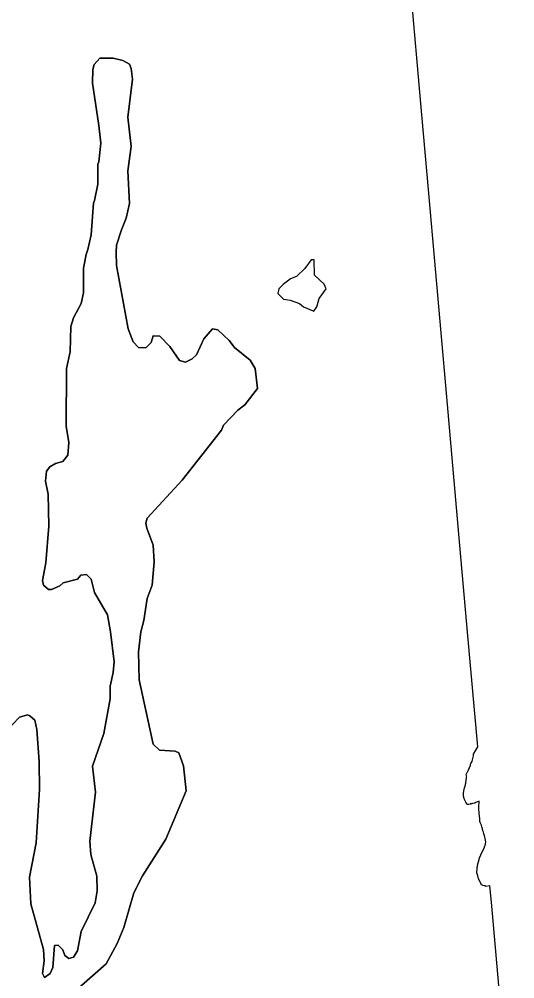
# Model space of a CAD drawing. Extents: x 642515 to 647219, y 6080136 to 6084356.
# Drawn here: x 645131.44 to 645142.93, y 6081051.75 to 6081074 of the extents above; entities that cross this region are included whole.
import ezdxf

# ---------------------------------------------------------------- set-up
doc = ezdxf.new("R2010")
doc.units = 0
doc.layers.add('Level 63', color=7, linetype='Continuous')

msp = doc.modelspace()

# ---------------------------------------------------------------- linework, layer by layer
at = {"layer": 'Level 63'}
for points in [[(645140.779, 6081071.783), (645140.506, 6081074.871)], [(645131.12, 6081057.48), (645131.45, 6081057.82), (645131.63, 6081057.87), (645131.69, 6081057.85), (645131.8, 6081057.75), (645131.85, 6081057.53), (645131.9, 6081056.79), (645131.91, 6081056.14), (645131.83, 6081054.9), (645131.68, 6081054.11), (645131.71, 6081053.49), (645132, 6081052.43), (645132.02, 6081052.17), (645131.98, 6081051.87), (645132.03, 6081051.78), (645132.16, 6081051.87), (645132.22, 6081052.01), (645132.26, 6081052.52), (645132.34, 6081052.53), (645132.45, 6081052.42), (645132.5, 6081052.29), (645132.59, 6081052.22), (645132.7, 6081052.25), (645132.79, 6081052.4), (645132.88, 6081052.85), (645133.2, 6081053.51), (645133.25, 6081053.79), (645133.24, 6081054.13), (645133.1, 6081054.63), (645133.08, 6081054.94), (645133.21, 6081056.08), (645133.14, 6081056.68), (645133.4, 6081057.44), (645133.55, 6081058.24), (645133.55, 6081058.54), (645133.62, 6081058.85), (645133.64, 6081059.1), (645133.56, 6081059.8), (645133.49, 6081060.19), (645133.19, 6081060.71), (645133.11, 6081061.02), (645133, 6081061.13), (645132.87, 6081061.11), (645132.79, 6081061.02), (645132.46, 6081060.93), (645132.38, 6081060.86), (645132.19, 6081060.78), (645132.12, 6081060.78), (645132, 6081060.88), (645131.98, 6081060.99), (645132.06, 6081061.4), (645132.13, 6081062.25), (645132.11, 6081062.99), (645132.05, 6081063.29), (645132.07, 6081063.52), (645132.15, 6081063.62), (645132.28, 6081063.7), (645132.45, 6081063.75), (645132.57, 6081063.89), (645132.59, 6081064.19), (645132.53, 6081064.57), (645132.54, 6081065.9), (645132.62, 6081066.29), (645132.64, 6081066.88), (645132.7, 6081067.08), (645132.88, 6081067.41), (645132.93, 6081067.66), (645132.93, 6081068.23), (645132.99, 6081068.55), (645133.03, 6081068.66), (645133.11, 6081069), (645133.16, 6081069.74), (645133.19, 6081069.8), (645133.26, 6081070.18), (645133.26, 6081070.64), (645133.29, 6081070.7), (645133.33, 6081071.13), (645133.29, 6081071.54), (645133.14, 6081072.52), (645133.15, 6081072.84), (645133.18, 6081072.95), (645133.31, 6081073.1), (645133.62, 6081073.1), (645133.84, 6081073.05), (645134, 6081072.96), (645134.04, 6081072.86), (645134.07, 6081072.61), (645133.96, 6081071.73), (645134.04, 6081071.05), (645133.96, 6081070.49), (645134, 6081069.73), (645133.92, 6081069.39), (645133.81, 6081069.12), (645133.7, 6081068.76), (645133.69, 6081068.6), (645133.7, 6081068.29), (645133.97, 6081066.82)], [(645133.81, 6081069.12), (645133.92, 6081069.39), (645134, 6081069.73), (645133.96, 6081070.49), (645134.04, 6081071.05), (645133.96, 6081071.73), (645134.07, 6081072.61), (645134.04, 6081072.86), (645134, 6081072.96), (645133.84, 6081073.05), (645133.62, 6081073.1), (645133.31, 6081073.1), (645133.18, 6081072.95), (645133.15, 6081072.84), (645133.14, 6081072.52), (645133.29, 6081071.54), (645133.33, 6081071.13), (645133.29, 6081070.7), (645133.26, 6081070.64), (645133.26, 6081070.18), (645133.19, 6081069.8), (645133.16, 6081069.74), (645133.11, 6081069), (645133.03, 6081068.66), (645132.99, 6081068.55), (645132.93, 6081068.23), (645132.93, 6081067.66), (645132.88, 6081067.41), (645132.7, 6081067.08), (645132.64, 6081066.88), (645132.62, 6081066.29), (645132.54, 6081065.9), (645132.53, 6081064.57), (645132.59, 6081064.19), (645132.57, 6081063.89), (645132.45, 6081063.75), (645132.28, 6081063.7), (645132.15, 6081063.62), (645132.07, 6081063.52), (645132.05, 6081063.29), (645132.11, 6081062.99), (645132.13, 6081062.25), (645132.06, 6081061.4), (645131.98, 6081060.99), (645132, 6081060.88), (645132.12, 6081060.78), (645132.19, 6081060.78), (645132.38, 6081060.86), (645132.46, 6081060.93), (645132.79, 6081061.02), (645132.87, 6081061.11), (645133, 6081061.13), (645133.11, 6081061.02), (645133.19, 6081060.71), (645133.49, 6081060.19), (645133.56, 6081059.8), (645133.64, 6081059.1), (645133.62, 6081058.85), (645133.55, 6081058.54), (645133.55, 6081058.24), (645133.4, 6081057.44), (645133.14, 6081056.68), (645133.21, 6081056.08), (645133.08, 6081054.94), (645133.1, 6081054.63), (645133.24, 6081054.13), (645133.25, 6081053.79), (645133.2, 6081053.51), (645132.88, 6081052.85), (645132.79, 6081052.4), (645132.7, 6081052.25), (645132.59, 6081052.22), (645132.5, 6081052.29), (645132.45, 6081052.42), (645132.34, 6081052.53), (645132.26, 6081052.52), (645132.22, 6081052.01), (645132.16, 6081051.87), (645132.03, 6081051.78), (645131.98, 6081051.87), (645132.02, 6081052.17), (645132, 6081052.43), (645131.71, 6081053.49), (645131.68, 6081054.11), (645131.83, 6081054.9), (645131.91, 6081056.14), (645131.9, 6081056.79), (645131.85, 6081057.53), (645131.8, 6081057.75), (645131.69, 6081057.85), (645131.63, 6081057.87), (645131.45, 6081057.82), (645131.12, 6081057.48)], [(645140.901, 6081070.402), (645140.779, 6081071.783)], [(645141.349, 6081065.331), (645140.901, 6081070.402)], [(645132.57, 6081051.32), (645133.46, 6081052.1), (645133.71, 6081052.57), (645133.87, 6081052.94), (645134.1, 6081053.74), (645134.3, 6081054.14), (645134.84, 6081054.99), (645135.31, 6081056.11), (645135.25, 6081056.69), (645135.14, 6081056.99), (645135.06, 6081057.03), (645134.69, 6081057.05), (645134.55, 6081057.19), (645134.22, 6081058.68), (645134.21, 6081059.33), (645134.26, 6081059.8), (645134.33, 6081060.06), (645134.41, 6081060.57), (645134.52, 6081060.88), (645134.57, 6081061.42), (645134.55, 6081061.81), (645134.4, 6081062.2), (645134.38, 6081062.32), (645134.41, 6081062.43), (645135.22, 6081063.31), (645136.13, 6081064.47), (645136.18, 6081064.59), (645136.51, 6081064.94), (645136.67, 6081065.06), (645136.97, 6081065.44), (645136.91, 6081065.9), (645136.8, 6081066.1), (645136.43, 6081066.39), (645136.31, 6081066.55), (645136.05, 6081066.8), (645135.92, 6081066.82), (645135.72, 6081066.59), (645135.55, 6081066.22), (645135.45, 6081066.13), (645135.3, 6081066.05), (645135.16, 6081066.09), (645134.93, 6081066.41), (645134.7, 6081066.65), (645134.55, 6081066.66), (645134.5, 6081066.51), (645134.38, 6081066.38), (645134.21, 6081066.39), (645134.08, 6081066.52), (645133.97, 6081066.82), (645133.7, 6081068.29), (645133.69, 6081068.6), (645133.7, 6081068.76), (645133.81, 6081069.12)], [(645138.28, 6081068.42), (645138.21, 6081068.42), (645138.06, 6081068.22), (645137.87, 6081068.04), (645137.73, 6081067.98), (645137.56, 6081067.85), (645137.46, 6081067.75), (645137.44, 6081067.64), (645137.57, 6081067.51), (645137.72, 6081067.49), (645137.94, 6081067.41), (645138.03, 6081067.33), (645138.27, 6081067.23), (645138.34, 6081067.33), (645138.4, 6081067.53), (645138.56, 6081067.75), (645138.51, 6081067.86), (645138.29, 6081068.07), (645138.28, 6081068.42)], [(645138.29, 6081068.07), (645138.28, 6081068.42), (645138.21, 6081068.42), (645138.06, 6081068.22), (645137.87, 6081068.04), (645137.73, 6081067.98), (645137.56, 6081067.85), (645137.46, 6081067.75), (645137.44, 6081067.64), (645137.57, 6081067.51), (645137.72, 6081067.49), (645137.94, 6081067.41), (645138.03, 6081067.33), (645138.27, 6081067.23), (645138.34, 6081067.33), (645138.4, 6081067.53), (645138.56, 6081067.75), (645138.51, 6081067.86), (645138.29, 6081068.07)], [(645133.97, 6081066.82), (645134.08, 6081066.52), (645134.21, 6081066.39), (645134.38, 6081066.38), (645134.5, 6081066.51), (645134.55, 6081066.66), (645134.7, 6081066.65), (645134.93, 6081066.41), (645135.16, 6081066.09), (645135.3, 6081066.05), (645135.45, 6081066.13), (645135.55, 6081066.22), (645135.72, 6081066.59), (645135.92, 6081066.82), (645136.05, 6081066.8), (645136.31, 6081066.55), (645136.43, 6081066.39), (645136.8, 6081066.1), (645136.91, 6081065.9), (645136.97, 6081065.44), (645136.67, 6081065.06), (645136.51, 6081064.94), (645136.18, 6081064.59), (645136.13, 6081064.47), (645135.22, 6081063.31), (645134.41, 6081062.43), (645134.38, 6081062.32), (645134.4, 6081062.2), (645134.55, 6081061.81), (645134.57, 6081061.42), (645134.52, 6081060.88), (645134.41, 6081060.57), (645134.33, 6081060.06), (645134.26, 6081059.8), (645134.21, 6081059.33), (645134.22, 6081058.68), (645134.55, 6081057.19), (645134.69, 6081057.05), (645135.06, 6081057.03), (645135.14, 6081056.99), (645135.25, 6081056.69), (645135.31, 6081056.11), (645134.84, 6081054.99), (645134.3, 6081054.14), (645134.1, 6081053.74), (645133.87, 6081052.94), (645133.71, 6081052.57), (645133.46, 6081052.1)], [(645141.66, 6081061.802), (645141.349, 6081065.331)], [(645141.846, 6081059.7), (645141.66, 6081061.802)], [(645142.073, 6081057.127), (645141.846, 6081059.7)], [(645142.101, 6081055.728), (645142.105, 6081055.873), (645142.029, 6081055.839), (645142.024, 6081055.837), (645142.003, 6081055.825), (645141.993, 6081055.822), (645141.953, 6081055.812), (645141.943, 6081055.802), (645141.929, 6081055.808), (645141.915, 6081055.821), (645141.896, 6081055.8), (645141.866, 6081055.795), (645141.843, 6081055.791), (645141.829, 6081055.797), (645141.826, 6081055.801), (645141.8, 6081055.843), (645141.767, 6081055.912), (645141.759, 6081055.925), (645141.758, 6081055.932), (645141.743, 6081055.985), (645141.746, 6081055.995), (645141.742, 6081056.018), (645141.742, 6081056.024), (645141.743, 6081056.056), (645141.743, 6081056.076), (645141.749, 6081056.089), (645141.754, 6081056.123), (645141.76, 6081056.144), (645141.768, 6081056.181), (645141.774, 6081056.202), (645141.774, 6081056.204), (645141.786, 6081056.243), (645141.788, 6081056.26), (645141.794, 6081056.287), (645141.807, 6081056.358), (645141.812, 6081056.412), (645141.814, 6081056.429), (645141.807, 6081056.435), (645141.817, 6081056.446), (645141.813, 6081056.456), (645141.808, 6081056.486), (645141.809, 6081056.487), (645141.845, 6081056.568), (645141.848, 6081056.576), (645141.9, 6081056.692), (645141.91, 6081056.696), (645141.903, 6081056.716), (645141.909, 6081056.729), (645141.915, 6081056.74), (645141.946, 6081056.792), (645141.948, 6081056.801), (645141.96, 6081056.856), (645141.96, 6081056.858), (645141.978, 6081056.924), (645141.979, 6081056.961), (645142.032, 6081057.055), (645142.073, 6081057.127)], [(645142.357, 6081053.908), (645142.254, 6081053.889), (645142.256, 6081053.904), (645142.239, 6081053.906), (645142.232, 6081053.908), (645142.192, 6081053.917), (645142.187, 6081053.919), (645142.164, 6081053.93), (645142.154, 6081053.939), (645142.151, 6081053.946), (645142.098, 6081054.061), (645142.095, 6081054.071), (645142.074, 6081054.135), (645142.073, 6081054.139), (645142.054, 6081054.204), (645142.055, 6081054.217), (645142.057, 6081054.299), (645142.058, 6081054.342), (645142.078, 6081054.364), (645142.067, 6081054.38), (645142.069, 6081054.387), (645142.104, 6081054.52), (645142.108, 6081054.529), (645142.162, 6081054.66), (645142.218, 6081054.764), (645142.218, 6081054.765), (645142.23, 6081054.805), (645142.231, 6081054.811), (645142.25, 6081054.876), (645142.251, 6081054.884), (645142.258, 6081054.927), (645142.253, 6081054.964), (645142.253, 6081054.967), (645142.228, 6081055.077), (645142.224, 6081055.088), (645142.216, 6081055.114), (645142.215, 6081055.12), (645142.208, 6081055.147), (645142.193, 6081055.18), (645142.192, 6081055.186), (645142.185, 6081055.213), (645142.184, 6081055.234), (645142.176, 6081055.26), (645142.169, 6081055.266), (645142.168, 6081055.27), (645142.157, 6081055.31), (645142.141, 6081055.356), (645142.119, 6081055.396), (645142.119, 6081055.403), (645142.12, 6081055.453), (645142.12, 6081055.464), (645142.108, 6081055.587), (645142.107, 6081055.597), (645142.1, 6081055.691), (645142.1, 6081055.696), (645142.101, 6081055.728)], [(645142.391, 6081053.526), (645142.357, 6081053.908)], [(645142.933, 6081047.385), (645142.391, 6081053.526)], [(645133.46, 6081052.1), (645132.57, 6081051.32)]]:
    msp.add_lwpolyline(points, dxfattribs=at)

doc.saveas('drawing.dxf')
